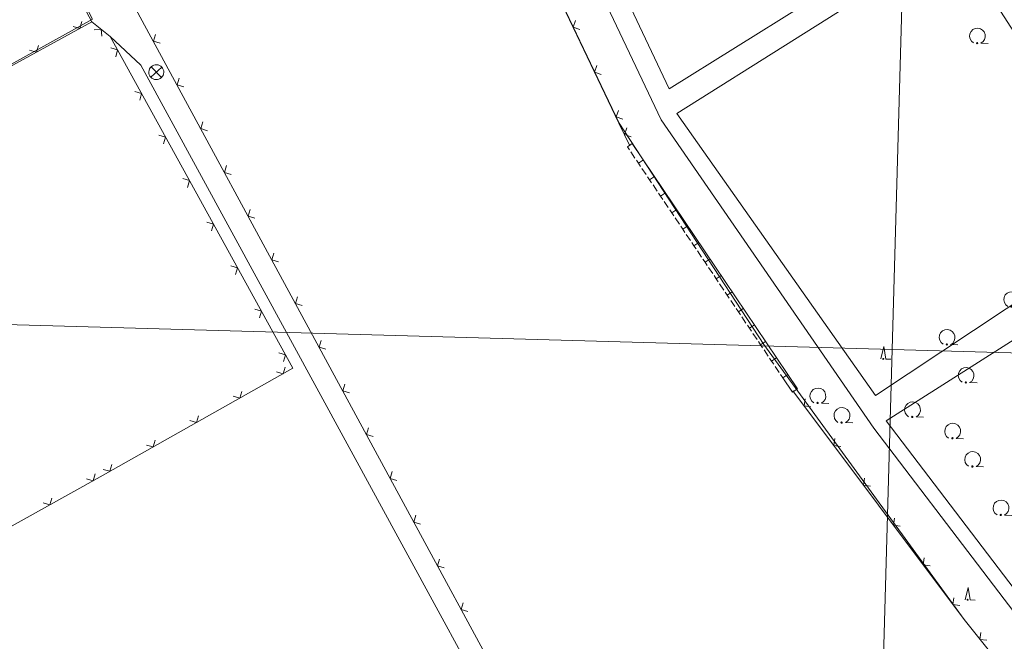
# Model space of a CAD drawing. Header units: metres. Extents: x 345144 to 348639, y 5629211 to 5635235.
# Tile 975 of 1056: x 347294 to 347393, y 5631172 to 5631235. Entities that reach past the tile are written whole.
import ezdxf

# ---------------------------------------------------------------- set-up
doc = ezdxf.new("R2010")
doc.units = ezdxf.units.M
doc.header["$MEASUREMENT"] = 0
for name, color, linetype in [('065-066 Ver_Entsorgung', 7, 'Continuous'), ('081-083 Topographie', 7, 'Continuous'), ('AX Flurstück', 7, 'Continuous'), ('Blatt', 7, 'Continuous'), ('Definitionslinie', 7, 'Continuous')]:
    doc.layers.add(name, color=color, linetype=linetype)

# ---------------------------------------------------------------- blocks, each defined once
blk = doc.blocks.new('alk_3504_nrw')
at = {"color": 134, "lineweight": 5, "true_color": 0x00b2b2, "flags": 128}
for points in [[(-0.729333, -0.684), (-0.707333, -0.707333), (0.707333, 0.707333)], [(-0.707333, 0.707333), (0.707333, -0.707333)]]:
    blk.add_lwpolyline(points, dxfattribs=at)
at = {"color": 134, "lineweight": 5, "true_color": 0x00b2b2}
for start, end in [(90, -90), (-90, 90)]:
    blk.add_arc((0, 0), 1, start, end, dxfattribs=at)
blk = doc.blocks.new('alk_7100_nrwx2')
at = {"true_color": 0x2e2e2e}
h = blk.add_hatch(color=250, dxfattribs=at)
edge = h.paths.add_edge_path(flags=0)
edge.add_arc((0.024073, -0.597267), 0.057254, 180, 360, ccw=False)
edge.add_arc((0.024073, -0.597267), 0.057255, 0, 180, ccw=False)
at = {"color": 250, "lineweight": 5, "true_color": 0x2e2e2e, "flags": 128}
blk.add_lwpolyline([(0.349382, -0.597267), (1, -0.597267)], dxfattribs=at)
at = {"color": 250, "lineweight": 5, "true_color": 0x2e2e2e}
for centre, radius, start, end in [((0.024073, 0.012362), 0.690995, -61.91481688, -118.08518312), ((0.024073, -0.597267), 0.057255, 0, 180), ((0.024073, -0.597267), 0.057254, 180, 0)]:
    blk.add_arc(centre, radius, start, end, dxfattribs=at)
blk = doc.blocks.new('alk_7200_nrwx2')
at = {"true_color": 0x2e2e2e}
h = blk.add_hatch(color=250, dxfattribs=at)
edge = h.paths.add_edge_path(flags=0)
edge.add_arc((-0.020544, -0.388118), 0.055525, 180, 360, ccw=False)
edge.add_arc((-0.020544, -0.388118), 0.055525, 0, 180, ccw=False)
at = {"color": 250, "lineweight": 5, "true_color": 0x2e2e2e, "flags": 128}
blk.add_lwpolyline([(-0.298168, -0.388118), (-0.020544, 1), (0.257079, -0.388118), (0.812326, -0.388118)], dxfattribs=at)
blk.add_lwpolyline([(-0.298168, -0.388118), (-0.020544, 1), (0.257079, -0.388118), (0.812326, -0.388118)], dxfattribs=at)
at = {"color": 250, "lineweight": 5, "true_color": 0x2e2e2e}
for start, end in [(0, 180), (180, 0)]:
    blk.add_arc((-0.020544, -0.388118), 0.055525, start, end, dxfattribs=at)

msp = doc.modelspace()

# ---------------------------------------------------------------- linework, layer by layer
at = {"layer": '081-083 Topographie', "color": 7, "linetype": 'Continuous', "lineweight": 5, "flags": 128}
for points in [[(347338.195, 5631272.631), (347359.308, 5631228.062), (347359.308, 5631228.062), (347379.349, 5631240.567)], [(347336.079, 5631272.095), (347358.506, 5631224.93), (347358.506, 5631224.93), (347379.908, 5631193.933), (347379.908, 5631193.933), (347402.935, 5631163.748), (347402.935, 5631163.748), (347418.118, 5631144.016), (347418.118, 5631144.016), (347470.513, 5631074.937), (347470.513, 5631074.937), (347481.561, 5631083.894), (347481.561, 5631083.894), (347494.964, 5631068.078)], [(347338.459, 5631257.68), (347345.05, 5631243.882), (347345.05, 5631243.882), (347354.259, 5631224.605), (347354.259, 5631224.605), (347355.359, 5631222.308)], [(347383.764, 5631240.5), (347360.075, 5631225.581), (347360.075, 5631225.581), (347380.058, 5631197.206)], [(347303.891, 5631239.33), (347349.049, 5631156.006), (347349.049, 5631156.006), (347365.123, 5631130.165), (347365.123, 5631130.165), (347383.109, 5631103.167), (347383.109, 5631103.167), (347413.705, 5631055.763), (347413.705, 5631055.763), (347415.093, 5631053.576)], [(347380.058, 5631197.206), (347406.37, 5631214.652), (347406.37, 5631214.652), (347391.229, 5631238.083)], [(347299.891, 5631237.258), (347301.203, 5631234.781)], [(347263.095, 5631213.916), (347263.732, 5631214.265), (347263.732, 5631214.265), (347301.203, 5631234.781)], [(347301.203, 5631234.781), (347303.054, 5631233.322), (347303.054, 5631233.322), (347321.44, 5631199.941), (347321.44, 5631199.941), (347302.049, 5631189.033), (347302.049, 5631189.033), (347283.155, 5631178.535)], [(347303.054, 5631233.322), (347306.148, 5631230.445), (347306.148, 5631230.445), (347347.684, 5631154.269), (347347.684, 5631154.269), (347381.006, 5631101.943)], [(347355.599, 5631222.557), (347372.216, 5631197.875)], [(347425.529, 5631184.721), (347408.287, 5631211.88), (347408.287, 5631211.88), (347381.162, 5631194.65), (347381.162, 5631194.65), (347402.631, 5631166.484)], [(347371.759, 5631197.683), (347388.988, 5631174.671), (347388.988, 5631174.671), (347398.444, 5631162.881), (347398.444, 5631162.881), (347419.177, 5631134.861), (347419.177, 5631134.861), (347444.965, 5631100.588), (347444.965, 5631100.588), (347458.513, 5631082.78)]]:
    msp.add_lwpolyline(points, dxfattribs=at)
at = {"layer": 'AX Flurstück', "color": 8, "linetype": 'Continuous', "lineweight": 13, "true_color": 0x808080, "flags": 128}
for points in [[(347398.443, 5631162.881), (347388.988, 5631174.67), (347368.831, 5631202.336), (347354.26, 5631224.605), (347338.46, 5631257.681), (347322.685, 5631290.449), (347310.778, 5631315.187), (347344.17, 5631326.531), (347383.962, 5631338.831), (347384.84, 5631337.205), (347399.906, 5631309.244), (347413.811, 5631283.114), (347422.076, 5631267.3), (347427.849, 5631257.131), (347446.139, 5631232.186), (347466.217, 5631207.86)], [(347306.223, 5631240.538), (347338.46, 5631257.681), (347354.26, 5631224.605), (347368.831, 5631202.336), (347388.988, 5631174.67), (347398.443, 5631162.881)], [(347253.986, 5631231.335), (347291.589, 5631252.36), (347300.108, 5631237.373), (347301.277, 5631235.049), (347263.755, 5631214.261), (347262.573, 5631216.717), (347258.325, 5631223.68), (347253.986, 5631231.335)], [(347263.755, 5631214.261), (347301.277, 5631235.049), (347300.108, 5631237.373), (347306.223, 5631240.538)]]:
    msp.add_lwpolyline(points, dxfattribs=at)
at = {"layer": 'Blatt', "color": 205, "linetype": 'Continuous', "lineweight": 5, "true_color": 0x873099, "flags": 128}
for points in [[(346881.984, 5631215.922), (346889.025, 5631465.797), (347388.783, 5631451.723), (347381.745, 5631201.846), (346881.984, 5631215.922)], [(347381.745, 5631201.846), (347388.783, 5631451.723), (347888.543, 5631437.647), (347881.503, 5631187.771), (347381.745, 5631201.846)], [(346874.95, 5630966.044), (346881.984, 5631215.922), (347381.745, 5631201.846), (347374.708, 5630951.97), (346874.95, 5630966.044)], [(347374.708, 5630951.97), (347381.745, 5631201.846), (347881.503, 5631187.771), (347874.464, 5630937.896), (347374.708, 5630951.97)]]:
    msp.add_lwpolyline(points, dxfattribs=at)
at = {"layer": 'Definitionslinie', "color": 7, "linetype": 'Continuous', "lineweight": 5, "flags": 128}
for points in [[(347338.195, 5631272.631), (347359.308, 5631228.062)], [(347336.079, 5631272.095), (347358.506, 5631224.93)], [(347345.05, 5631243.882), (347354.259, 5631224.605)], [(347359.308, 5631228.062), (347379.349, 5631240.567)], [(347360.075, 5631225.581), (347383.764, 5631240.5)], [(347303.891, 5631239.33), (347349.049, 5631156.006)], [(347299.891, 5631237.258), (347301.203, 5631234.781)], [(347263.732, 5631214.265), (347301.203, 5631234.781)], [(347299.331, 5631234.326), (347300.01, 5631234.128), (347300.209, 5631234.807)], [(347299.331, 5631234.326), (347300.01, 5631234.128), (347300.209, 5631234.807)], [(347301.203, 5631234.781), (347303.054, 5631233.322)], [(347349.89, 5631234.91), (347349.655, 5631234.244), (347350.321, 5631234.008)], [(347349.89, 5631234.91), (347349.655, 5631234.244), (347350.321, 5631234.008)], [(347302.212, 5631233.349), (347302.129, 5631234.052), (347301.426, 5631233.968)], [(347302.212, 5631233.349), (347302.129, 5631234.052), (347301.426, 5631233.968)], [(347303.054, 5631233.322), (347321.44, 5631199.941)], [(347303.054, 5631233.322), (347306.148, 5631230.445)], [(347307.612, 5631233.513), (347307.411, 5631232.835), (347308.089, 5631232.634)], [(347307.612, 5631233.513), (347307.411, 5631232.835), (347308.089, 5631232.634)], [(347294.946, 5631231.925), (347295.625, 5631231.727), (347295.823, 5631232.405)], [(347294.946, 5631231.925), (347295.625, 5631231.727), (347295.823, 5631232.405)], [(347303.607, 5631231.281), (347303.804, 5631231.96), (347303.125, 5631232.157)], [(347303.607, 5631231.281), (347303.804, 5631231.96), (347303.125, 5631232.157)], [(347306.148, 5631230.445), (347347.684, 5631154.269)], [(347352.045, 5631230.399), (347351.81, 5631229.732), (347352.476, 5631229.496)], [(347352.045, 5631230.399), (347351.81, 5631229.732), (347352.476, 5631229.496)], [(347309.995, 5631229.117), (347309.793, 5631228.439), (347310.471, 5631228.238)], [(347309.995, 5631229.117), (347309.793, 5631228.439), (347310.471, 5631228.238)], [(347306.02, 5631226.901), (347306.216, 5631227.581), (347305.537, 5631227.777)], [(347306.02, 5631226.901), (347306.216, 5631227.581), (347305.537, 5631227.777)], [(347354.201, 5631225.887), (347353.965, 5631225.22), (347354.632, 5631224.985)], [(347354.201, 5631225.887), (347353.965, 5631225.22), (347354.632, 5631224.985)], [(347312.377, 5631224.721), (347312.176, 5631224.044), (347312.853, 5631223.842)], [(347312.377, 5631224.721), (347312.176, 5631224.044), (347312.853, 5631223.842)], [(347358.506, 5631224.93), (347379.908, 5631193.933)], [(347360.075, 5631225.581), (347380.058, 5631197.206)], [(347354.259, 5631224.605), (347355.359, 5631222.308)], [(347355.044, 5631224.123), (347354.809, 5631223.457), (347355.476, 5631223.222)], [(347355.044, 5631224.123), (347354.809, 5631223.457), (347355.476, 5631223.222)], [(347308.432, 5631222.522), (347308.629, 5631223.201), (347307.949, 5631223.398)], [(347308.432, 5631222.522), (347308.629, 5631223.201), (347307.949, 5631223.398)], [(347355.101, 5631222.221), (347355.599, 5631222.557)], [(347355.101, 5631222.221), (347355.599, 5631222.557)], [(347355.101, 5631222.222), (347355.599, 5631222.557)], [(347355.101, 5631222.222), (347355.599, 5631222.557)], [(347355.101, 5631222.222), (347355.31, 5631221.911)], [(347355.101, 5631222.222), (347355.31, 5631221.911)], [(347355.45, 5631221.704), (347355.869, 5631221.081)], [(347355.45, 5631221.704), (347355.869, 5631221.081)], [(347355.599, 5631222.557), (347372.216, 5631197.875)], [(347356.009, 5631220.874), (347356.218, 5631220.563)], [(347356.009, 5631220.874), (347356.218, 5631220.563)], [(347356.218, 5631220.562), (347356.716, 5631220.898)], [(347356.218, 5631220.562), (347356.716, 5631220.898)], [(347314.759, 5631220.325), (347314.558, 5631219.648), (347315.236, 5631219.446)], [(347314.759, 5631220.325), (347314.558, 5631219.648), (347315.236, 5631219.446)], [(347356.218, 5631220.563), (347356.427, 5631220.252)], [(347356.218, 5631220.563), (347356.427, 5631220.252)], [(347356.567, 5631220.045), (347356.986, 5631219.422)], [(347356.567, 5631220.045), (347356.986, 5631219.422)], [(347310.844, 5631218.142), (347311.041, 5631218.821), (347310.362, 5631219.018)], [(347310.844, 5631218.142), (347311.041, 5631218.821), (347310.362, 5631219.018)], [(347357.125, 5631219.215), (347357.335, 5631218.904)], [(347357.125, 5631219.215), (347357.335, 5631218.904)], [(347357.335, 5631218.903), (347357.833, 5631219.239)], [(347357.335, 5631218.903), (347357.833, 5631219.239)], [(347357.335, 5631218.904), (347357.544, 5631218.593)], [(347357.335, 5631218.904), (347357.544, 5631218.593)], [(347357.684, 5631218.385), (347358.103, 5631217.763)], [(347357.684, 5631218.385), (347358.103, 5631217.763)], [(347358.242, 5631217.556), (347358.452, 5631217.245)], [(347358.242, 5631217.556), (347358.452, 5631217.245)], [(347358.452, 5631217.244), (347358.95, 5631217.58)], [(347358.452, 5631217.244), (347358.95, 5631217.58)], [(347358.452, 5631217.245), (347358.661, 5631216.934)], [(347358.452, 5631217.245), (347358.661, 5631216.934)], [(347358.801, 5631216.726), (347359.22, 5631216.104)], [(347358.801, 5631216.726), (347359.22, 5631216.104)], [(347317.142, 5631215.93), (347316.94, 5631215.252), (347317.618, 5631215.05)], [(347317.142, 5631215.93), (347316.94, 5631215.252), (347317.618, 5631215.05)], [(347359.359, 5631215.897), (347359.569, 5631215.586)], [(347359.359, 5631215.897), (347359.569, 5631215.586)], [(347359.569, 5631215.585), (347360.067, 5631215.921)], [(347359.569, 5631215.585), (347360.067, 5631215.921)], [(347359.569, 5631215.586), (347359.778, 5631215.275)], [(347359.569, 5631215.586), (347359.778, 5631215.275)], [(347359.918, 5631215.067), (347360.337, 5631214.445)], [(347359.918, 5631215.067), (347360.337, 5631214.445)], [(347313.256, 5631213.762), (347313.453, 5631214.442), (347312.774, 5631214.638)], [(347313.256, 5631213.762), (347313.453, 5631214.442), (347312.774, 5631214.638)], [(347360.476, 5631214.238), (347360.686, 5631213.927)], [(347360.476, 5631214.238), (347360.686, 5631213.927)], [(347360.686, 5631213.926), (347361.184, 5631214.262)], [(347360.686, 5631213.926), (347361.184, 5631214.262)], [(347360.686, 5631213.927), (347360.895, 5631213.616)], [(347360.686, 5631213.927), (347360.895, 5631213.616)], [(347380.058, 5631197.206), (347406.37, 5631214.652)], [(347361.035, 5631213.408), (347361.454, 5631212.786)], [(347361.035, 5631213.408), (347361.454, 5631212.786)], [(347361.593, 5631212.579), (347361.803, 5631212.268)], [(347361.593, 5631212.579), (347361.803, 5631212.268)], [(347361.803, 5631212.267), (347362.301, 5631212.603)], [(347361.803, 5631212.267), (347362.301, 5631212.603)], [(347361.803, 5631212.268), (347362.012, 5631211.957)], [(347361.803, 5631212.268), (347362.012, 5631211.957)], [(347362.152, 5631211.749), (347362.571, 5631211.127)], [(347362.152, 5631211.749), (347362.571, 5631211.127)], [(347381.162, 5631194.65), (347408.287, 5631211.88)], [(347319.524, 5631211.534), (347319.323, 5631210.856), (347320.001, 5631210.654)], [(347319.524, 5631211.534), (347319.323, 5631210.856), (347320.001, 5631210.654)], [(347362.71, 5631210.92), (347362.92, 5631210.609)], [(347362.71, 5631210.92), (347362.92, 5631210.609)], [(347362.92, 5631210.608), (347363.418, 5631210.944)], [(347362.92, 5631210.608), (347363.418, 5631210.944)], [(347315.669, 5631209.383), (347315.865, 5631210.062), (347315.186, 5631210.259)], [(347315.669, 5631209.383), (347315.865, 5631210.062), (347315.186, 5631210.259)], [(347362.92, 5631210.609), (347363.129, 5631210.298)], [(347362.92, 5631210.609), (347363.129, 5631210.298)], [(347363.269, 5631210.09), (347363.688, 5631209.468)], [(347363.269, 5631210.09), (347363.688, 5631209.468)], [(347363.827, 5631209.261), (347364.037, 5631208.95)], [(347363.827, 5631209.261), (347364.037, 5631208.95)], [(347364.037, 5631208.95), (347364.535, 5631209.286)], [(347364.037, 5631208.95), (347364.535, 5631209.286)], [(347364.037, 5631208.95), (347364.246, 5631208.639)], [(347364.037, 5631208.95), (347364.246, 5631208.639)], [(347364.386, 5631208.431), (347364.804, 5631207.809)], [(347364.386, 5631208.431), (347364.804, 5631207.809)], [(347321.907, 5631207.138), (347321.705, 5631206.46), (347322.383, 5631206.259)], [(347321.907, 5631207.138), (347321.705, 5631206.46), (347322.383, 5631206.259)], [(347364.944, 5631207.602), (347365.153, 5631207.291)], [(347364.944, 5631207.602), (347365.153, 5631207.291)], [(347365.153, 5631207.29), (347365.651, 5631207.626)], [(347365.153, 5631207.29), (347365.651, 5631207.626)], [(347365.153, 5631207.291), (347365.363, 5631206.98)], [(347365.153, 5631207.291), (347365.363, 5631206.98)], [(347318.081, 5631205.003), (347318.278, 5631205.682), (347317.598, 5631205.879)], [(347318.081, 5631205.003), (347318.278, 5631205.682), (347317.598, 5631205.879)], [(347365.503, 5631206.772), (347365.921, 5631206.15)], [(347365.503, 5631206.772), (347365.921, 5631206.15)], [(347366.061, 5631205.943), (347366.27, 5631205.632)], [(347366.061, 5631205.943), (347366.27, 5631205.632)], [(347366.27, 5631205.632), (347366.768, 5631205.968)], [(347366.27, 5631205.632), (347366.768, 5631205.968)], [(347366.27, 5631205.632), (347366.48, 5631205.32)], [(347366.27, 5631205.632), (347366.48, 5631205.32)], [(347366.619, 5631205.113), (347367.038, 5631204.491)], [(347366.619, 5631205.113), (347367.038, 5631204.491)], [(347367.178, 5631204.284), (347367.387, 5631203.972)], [(347367.178, 5631204.284), (347367.387, 5631203.972)], [(347367.387, 5631203.971), (347367.885, 5631204.307)], [(347367.387, 5631203.971), (347367.885, 5631204.307)], [(347367.387, 5631203.972), (347367.597, 5631203.661)], [(347367.387, 5631203.972), (347367.597, 5631203.661)], [(347367.736, 5631203.454), (347368.155, 5631202.832)], [(347367.736, 5631203.454), (347368.155, 5631202.832)], [(347324.289, 5631202.742), (347324.088, 5631202.064), (347324.765, 5631201.863)], [(347324.289, 5631202.742), (347324.088, 5631202.064), (347324.765, 5631201.863)], [(347368.295, 5631202.625), (347368.504, 5631202.313)], [(347368.295, 5631202.625), (347368.504, 5631202.313)], [(347368.504, 5631202.312), (347369.002, 5631202.648)], [(347368.504, 5631202.312), (347369.002, 5631202.648)], [(347368.504, 5631202.313), (347368.714, 5631202.002)], [(347368.504, 5631202.313), (347368.714, 5631202.002)], [(347320.493, 5631200.624), (347320.69, 5631201.303), (347320.011, 5631201.5)], [(347320.493, 5631200.624), (347320.69, 5631201.303), (347320.011, 5631201.5)], [(347368.853, 5631201.795), (347369.272, 5631201.173)], [(347368.853, 5631201.795), (347369.272, 5631201.173)], [(347369.412, 5631200.965), (347369.621, 5631200.654)], [(347369.412, 5631200.965), (347369.621, 5631200.654)], [(347369.621, 5631200.653), (347370.119, 5631200.989)], [(347369.621, 5631200.653), (347370.119, 5631200.989)], [(347302.049, 5631189.033), (347321.44, 5631199.941)], [(347319.779, 5631199.58), (347320.46, 5631199.39), (347320.651, 5631200.071)], [(347319.779, 5631199.58), (347320.46, 5631199.39), (347320.651, 5631200.071)], [(347369.621, 5631200.654), (347369.831, 5631200.343)], [(347369.621, 5631200.654), (347369.831, 5631200.343)], [(347369.97, 5631200.136), (347370.389, 5631199.514)], [(347369.97, 5631200.136), (347370.389, 5631199.514)], [(347370.529, 5631199.306), (347370.738, 5631198.995)], [(347370.529, 5631199.306), (347370.738, 5631198.995)], [(347370.738, 5631198.994), (347371.236, 5631199.33)], [(347370.738, 5631198.994), (347371.236, 5631199.33)], [(347370.738, 5631198.995), (347371.718, 5631197.54)], [(347370.738, 5631198.995), (347371.718, 5631197.54)], [(347326.671, 5631198.346), (347326.47, 5631197.668), (347327.148, 5631197.467)], [(347326.671, 5631198.346), (347326.47, 5631197.668), (347327.148, 5631197.467)], [(347371.718, 5631197.54), (347372.216, 5631197.875)], [(347371.718, 5631197.54), (347372.216, 5631197.875)], [(347315.421, 5631197.129), (347316.102, 5631196.938), (347316.293, 5631197.619)], [(347315.421, 5631197.129), (347316.102, 5631196.938), (347316.293, 5631197.619)], [(347371.759, 5631197.683), (347388.988, 5631174.671)], [(347372.982, 5631196.883), (347372.882, 5631196.183), (347373.582, 5631196.083)], [(347372.982, 5631196.883), (347372.882, 5631196.183), (347373.582, 5631196.083)], [(347311.064, 5631194.678), (347311.745, 5631194.487), (347311.935, 5631195.168)], [(347311.064, 5631194.678), (347311.745, 5631194.487), (347311.935, 5631195.168)], [(347329.054, 5631193.95), (347328.852, 5631193.272), (347329.53, 5631193.071)], [(347329.054, 5631193.95), (347328.852, 5631193.272), (347329.53, 5631193.071)], [(347379.908, 5631193.933), (347402.935, 5631163.748)], [(347381.162, 5631194.65), (347402.631, 5631166.484)], [(347306.706, 5631192.226), (347307.387, 5631192.036), (347307.577, 5631192.717)], [(347306.706, 5631192.226), (347307.387, 5631192.036), (347307.577, 5631192.717)], [(347375.979, 5631192.881), (347375.879, 5631192.181), (347376.578, 5631192.08)], [(347375.979, 5631192.881), (347375.879, 5631192.181), (347376.578, 5631192.08)], [(347302.348, 5631189.775), (347303.029, 5631189.584), (347303.22, 5631190.265)], [(347302.348, 5631189.775), (347303.029, 5631189.584), (347303.22, 5631190.265)], [(347283.155, 5631178.535), (347302.049, 5631189.033)], [(347300.663, 5631188.835), (347301.343, 5631188.641), (347301.538, 5631189.321)], [(347300.663, 5631188.835), (347301.343, 5631188.641), (347301.538, 5631189.321)], [(347331.436, 5631189.554), (347331.235, 5631188.876), (347331.913, 5631188.675)], [(347331.436, 5631189.554), (347331.235, 5631188.876), (347331.913, 5631188.675)], [(347378.976, 5631188.878), (347378.875, 5631188.178), (347379.575, 5631188.078)], [(347378.976, 5631188.878), (347378.875, 5631188.178), (347379.575, 5631188.078)], [(347296.293, 5631186.407), (347296.973, 5631186.212), (347297.167, 5631186.892)], [(347296.293, 5631186.407), (347296.973, 5631186.212), (347297.167, 5631186.892)], [(347333.819, 5631185.158), (347333.617, 5631184.48), (347334.295, 5631184.279)], [(347333.819, 5631185.158), (347333.617, 5631184.48), (347334.295, 5631184.279)], [(347381.972, 5631184.876), (347381.872, 5631184.176), (347382.572, 5631184.075)], [(347381.972, 5631184.876), (347381.872, 5631184.176), (347382.572, 5631184.075)], [(347336.201, 5631180.762), (347336, 5631180.084), (347336.677, 5631179.883)], [(347336.201, 5631180.762), (347336, 5631180.084), (347336.677, 5631179.883)], [(347384.969, 5631180.873), (347384.868, 5631180.173), (347385.568, 5631180.073)], [(347384.969, 5631180.873), (347384.868, 5631180.173), (347385.568, 5631180.073)], [(347338.583, 5631176.366), (347338.382, 5631175.688), (347339.06, 5631175.487)], [(347338.583, 5631176.366), (347338.382, 5631175.688), (347339.06, 5631175.487)], [(347387.966, 5631176.871), (347387.865, 5631176.171), (347388.565, 5631176.07)], [(347387.966, 5631176.871), (347387.865, 5631176.171), (347388.565, 5631176.07)], [(347388.988, 5631174.671), (347398.444, 5631162.881)], [(347390.665, 5631173.379), (347390.588, 5631172.676), (347391.291, 5631172.599)], [(347390.665, 5631173.379), (347390.588, 5631172.676), (347391.291, 5631172.599)]]:
    msp.add_lwpolyline(points, dxfattribs=at)

# ---------------------------------------------------------------- block references
at = {"layer": '065-066 Ver_Entsorgung', "xscale": 0.75, "yscale": 0.75, "rotation": -2.326036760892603}
msp.add_blockref('alk_3504_nrw', (347307.694, 5631229.726), dxfattribs=at)
at = {"layer": '081-083 Topographie'}
for name, p, xscale, yscale, rotation in [('alk_7100_nrwx2', (347390.305, 5631233.344), 1.15275, 1.15275, -2.326609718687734), ('alk_7100_nrwx2', (347393.753, 5631206.84), 1.15275, 1.15275, -2.326609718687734), ('alk_7100_nrwx2', (347387.251, 5631203.036), 1.15275, 1.15275, -2.326609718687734), ('alk_7200_nrwx2', (347380.895, 5631201.234), 0.9005, 0.9005, -2.326036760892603), ('alk_7100_nrwx2', (347389.165, 5631199.214), 1.15275, 1.15275, -2.326609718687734), ('alk_7100_nrwx2', (347374.249, 5631197.146), 1.15275, 1.15275, -2.326609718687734), ('alk_7100_nrwx2', (347376.666, 5631195.18), 1.15275, 1.15275, -2.326609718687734), ('alk_7100_nrwx2', (347383.776, 5631195.751), 1.15275, 1.15275, -2.326609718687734), ('alk_7100_nrwx2', (347387.812, 5631193.599), 1.15275, 1.15275, -2.326609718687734), ('alk_7100_nrwx2', (347389.822, 5631190.759), 1.15275, 1.15275, -2.326609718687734), ('alk_7100_nrwx2', (347392.678, 5631185.885), 1.15275, 1.15275, -2.326609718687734), ('alk_7200_nrwx2', (347389.372, 5631177.01), 0.9005, 0.9005, -2.326036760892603)]:
    msp.add_blockref(name, p, dxfattribs=dict(at, xscale=xscale, yscale=yscale, rotation=rotation))

doc.saveas('drawing.dxf')
